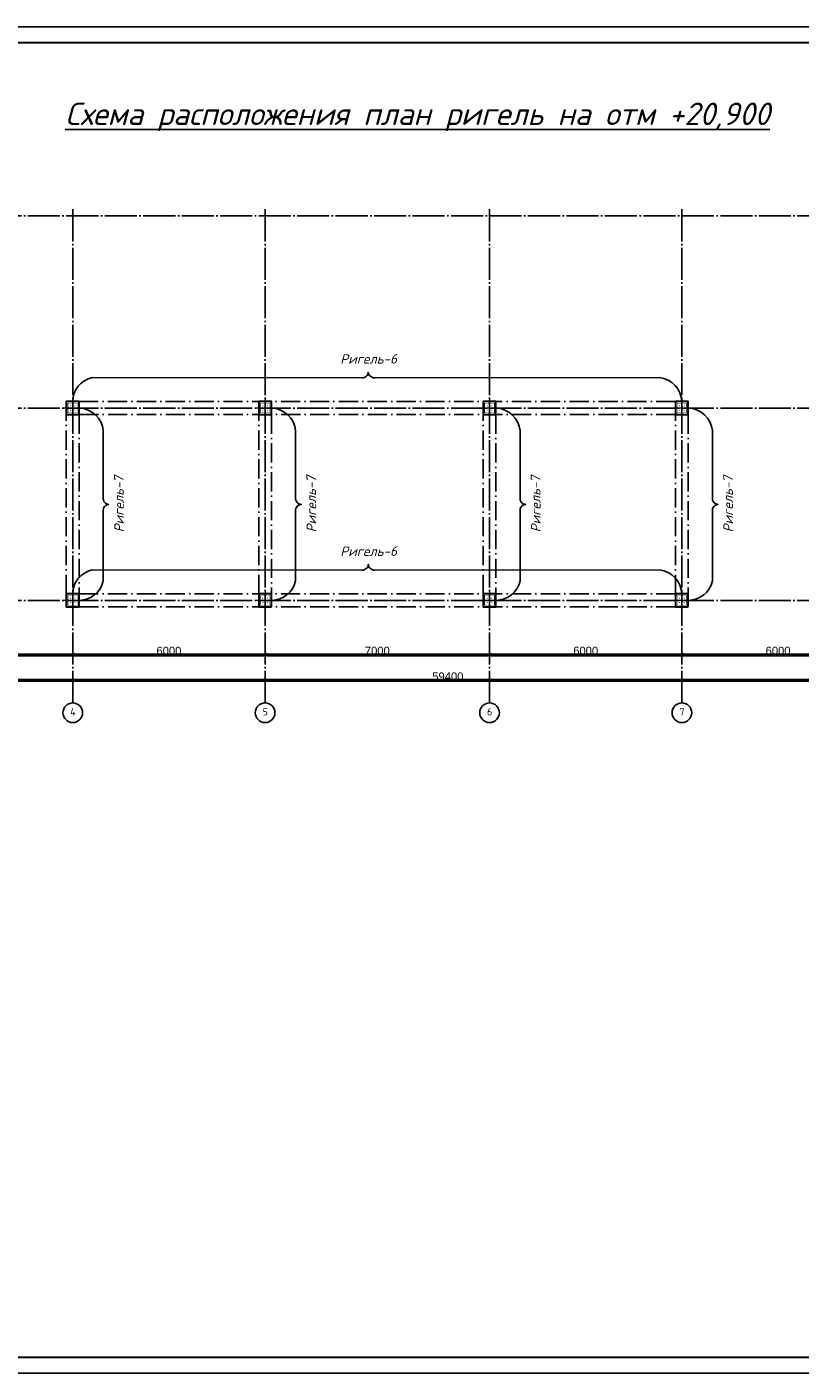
# Model space of a CAD drawing. Header units: millimetres. Extents: x -33345 to 4712671, y -3392 to 121473.
# Tile 622 of 656: x 3187666 to 3211781, y 44501 to 86501. Entities that reach past the tile are written whole.
import ezdxf
from ezdxf.enums import TextEntityAlignment as Align

# ---------------------------------------------------------------- set-up
doc = ezdxf.new("R2010")
doc.units = ezdxf.units.MM
for name, pattern in [('ACAD_ISO10W100', [18, 12, -3, 0, -3]), ('CENTER2', [28.575, 19.05, -3.175, 3.175, -3.175]), ('ГОСТ 2.303 5', [24, 20, -1.5, 1, -1.5])]:
    doc.linetypes.add(name, pattern=pattern)
doc.layers.add('0.25', color=7, linetype='Continuous', lineweight=25)
doc.layers.add('00-Axes', color=1, linetype='CENTER2')
doc.styles.add('ISOCPEUR_1.00', font='isocpeui.ttf')
doc.styles.get("Standard").update_dxf_attribs({"font": 'arial.ttf'})
doc.styles.add('ГОСТ 250', font='isocpeui.ttf', dxfattribs={"height": 250})
doc.styles.add('Констр', font='isocpeui.ttf')
doc.dimstyles.new('ISO-25$0', dxfattribs={"dimtxt": 300, "dimasz": 200, "dimexe": 100, "dimexo": 300, "dimgap": 50, "dimtad": 1, "dimdec": 0, "dimtxsty": 'Standard', "dimblk": 'OBLIQUE', "dimcen": 250, "dimadec": 0, "dimazin": 0, "dimtfac": 1, "dimtdec": 0, "dimtmove": 0, "dimatfit": 3, "dimldrblk": 'OBLIQUE', "dimfxl": 1.25, "dimarcsym": 0})

# ---------------------------------------------------------------- blocks, each defined once
blk = doc.blocks.new('*U282')
at = {"layer": '0.25', "color": 5, "linetype": 'Continuous', "lineweight": 25, "ltscale": 100}
blk.add_lwpolyline([(-72619, 0), (0, 0), (0, 42000), (-72619, 42000), (-72619, 0)], dxfattribs=at)
at = {"layer": '0.25', "color": 7, "linetype": 'Continuous', "lineweight": 30, "ltscale": 100}
blk.add_lwpolyline([(-70619, 500), (-500, 500), (-500, 41500), (-70619, 41500), (-70619, 500)], dxfattribs=at)
blk = doc.blocks.new('_ArchTick')
at = {"color": 0, "linetype": 'ByBlock', "const_width": 0.15}
blk.add_lwpolyline([(-0.5, -0.5), (0.5, 0.5)], dxfattribs=at)
blk = doc.blocks.new('*D15')
at = {"color": 0, "lineweight": -2, "transparency": 16777216}
for p, q in [((1041447, -1561152), (1041447, -1561151)), ((1041447, -1561152), (1047447, -1561152)), ((1047447, -1561152), (1047447, -1561151))]:
    blk.add_line(p, q, dxfattribs=at)
at = {"layer": 'Defpoints', "color": 0, "lineweight": 50, "transparency": 16777216}
for p in [(1041447, -1561152), (1047447, -1561152), (1047447, -1561152)]:
    blk.add_point(p, dxfattribs=at)
at = {"color": 0, "lineweight": -2, "transparency": 16777216, "xscale": 120, "yscale": 120, "zscale": 120, "rotation": 180}
blk.add_blockref('_ArchTick', (1041447, -1561152), dxfattribs=at)
at = {"color": 0, "lineweight": -2, "transparency": 16777216, "xscale": 120, "yscale": 120, "zscale": 120}
blk.add_blockref('_ArchTick', (1047447, -1561152), dxfattribs=at)
at = {"color": 0, "lineweight": 0, "transparency": 16777216, "insert": (1044447, -1561027), "char_height": 250, "attachment_point": 5}
blk.add_mtext('6000', dxfattribs=at)
blk = doc.blocks.new('_Oblique')
at = {"color": 0, "linetype": 'ByBlock', "lineweight": -2}
blk.add_line((-0.5, -0.5), (0.5, 0.5), dxfattribs=at)
blk = doc.blocks.new('*D16')
at = {"color": 0, "lineweight": -2, "transparency": 16777216}
for p, q in [((1047447, -1561152), (1047447, -1561151)), ((1047447, -1561152), (1053447, -1561152)), ((1053447, -1561152), (1053447, -1561151))]:
    blk.add_line(p, q, dxfattribs=at)
at = {"layer": 'Defpoints', "color": 0, "lineweight": 50, "transparency": 16777216}
for p in [(1047447, -1561152), (1053447, -1561152), (1053447, -1561152)]:
    blk.add_point(p, dxfattribs=at)
at = {"color": 0, "lineweight": -2, "transparency": 16777216, "xscale": 120, "yscale": 120, "zscale": 120, "rotation": 180}
blk.add_blockref('_ArchTick', (1047447, -1561152), dxfattribs=at)
at = {"color": 0, "lineweight": -2, "transparency": 16777216, "xscale": 120, "yscale": 120, "zscale": 120}
blk.add_blockref('_ArchTick', (1053447, -1561152), dxfattribs=at)
at = {"color": 0, "lineweight": 0, "transparency": 16777216, "insert": (1050447, -1561027), "char_height": 250, "attachment_point": 5}
blk.add_mtext('6000', dxfattribs=at)
blk = doc.blocks.new('*D31')
at = {"color": 0, "lineweight": -2, "transparency": 16777216}
for p, q in [((-12640, 61), (-12640, 61)), ((-12640, 60), (-5640, 60)), ((-5640, 61), (-5640, 61))]:
    blk.add_line(p, q, dxfattribs=at)
at = {"layer": 'Defpoints', "color": 0, "lineweight": 0, "transparency": 16777216}
for p in [(-12640, 60), (-5640, 60), (-5640, 60)]:
    blk.add_point(p, dxfattribs=at)
at = {"color": 0, "lineweight": -2, "transparency": 16777216, "xscale": 120, "yscale": 120, "zscale": 120, "rotation": 180}
blk.add_blockref('_ArchTick', (-12640, 60), dxfattribs=at)
at = {"color": 0, "lineweight": -2, "transparency": 16777216, "xscale": 120, "yscale": 120, "zscale": 120}
blk.add_blockref('_ArchTick', (-5640, 60), dxfattribs=at)
at = {"color": 0, "lineweight": 0, "transparency": 16777216, "insert": (-9140, 187), "char_height": 250, "attachment_point": 5}
blk.add_mtext('7000', dxfattribs=at)
blk = doc.blocks.new('*D40')
at = {"color": 0, "lineweight": -2, "transparency": 16777216}
for p, q in [((-5640, 60.625), (-5640, 61.25)), ((-5640, 60), (360, 60)), ((360, 60.625), (360, 61.25))]:
    blk.add_line(p, q, dxfattribs=at)
at = {"layer": 'Defpoints', "color": 0, "lineweight": 0, "transparency": 16777216}
for p in [(-5640, 60), (360, 60), (360, 60)]:
    blk.add_point(p, dxfattribs=at)
at = {"color": 0, "lineweight": -2, "transparency": 16777216, "xscale": 120, "yscale": 120, "zscale": 120, "rotation": 180}
blk.add_blockref('_ArchTick', (-5640, 60), dxfattribs=at)
at = {"color": 0, "lineweight": -2, "transparency": 16777216, "xscale": 120, "yscale": 120, "zscale": 120}
blk.add_blockref('_ArchTick', (360, 60), dxfattribs=at)
at = {"color": 0, "lineweight": 0, "transparency": 16777216, "insert": (-2640, 185.625), "char_height": 250, "attachment_point": 5}
blk.add_mtext('6000', dxfattribs=at)
blk = doc.blocks.new('*D41')
at = {"color": 0, "lineweight": -2, "transparency": 16777216}
for p, q in [((360, 60.625), (360, 61.25)), ((360, 60), (6360, 60)), ((6360, 60.625), (6360, 61.25))]:
    blk.add_line(p, q, dxfattribs=at)
at = {"layer": 'Defpoints', "color": 0, "lineweight": 0, "transparency": 16777216}
for p in [(360, 60), (6360, 60), (6360, 60)]:
    blk.add_point(p, dxfattribs=at)
at = {"color": 0, "lineweight": -2, "transparency": 16777216, "xscale": 120, "yscale": 120, "zscale": 120, "rotation": 180}
blk.add_blockref('_ArchTick', (360, 60), dxfattribs=at)
at = {"color": 0, "lineweight": -2, "transparency": 16777216, "xscale": 120, "yscale": 120, "zscale": 120}
blk.add_blockref('_ArchTick', (6360, 60), dxfattribs=at)
at = {"color": 0, "lineweight": 0, "transparency": 16777216, "insert": (3360, 185.625), "char_height": 250, "attachment_point": 5}
blk.add_mtext('6000', dxfattribs=at)
blk = doc.blocks.new('*D44')
at = {"color": 0, "lineweight": -2, "transparency": 16777216}
for p, q in [((-36640, -739.375), (-36640, -738.75)), ((22760, -740), (-36640, -740)), ((22760, -739.375), (22760, -738.75))]:
    blk.add_line(p, q, dxfattribs=at)
at = {"layer": 'Defpoints', "color": 0, "lineweight": 0, "transparency": 16777216}
for p in [(-36640, -740), (-36640, -740), (22760, -740)]:
    blk.add_point(p, dxfattribs=at)
at = {"color": 0, "lineweight": -2, "transparency": 16777216, "xscale": 120, "yscale": 120, "zscale": 120, "rotation": 180}
blk.add_blockref('_ArchTick', (-36640, -740), dxfattribs=at)
at = {"color": 0, "lineweight": -2, "transparency": 16777216, "xscale": 120, "yscale": 120, "zscale": 120}
blk.add_blockref('_ArchTick', (22760, -740), dxfattribs=at)
at = {"color": 0, "lineweight": 0, "transparency": 16777216, "insert": (-6940, -614.375), "char_height": 250, "attachment_point": 5}
blk.add_mtext('59400', dxfattribs=at)
blk = doc.blocks.new('column')
at = {"lineweight": 0}
for points in [[(-68, 56, -1), (-68, 86, -1)], [(68, 56, 1), (68, 86, 1)], [(-68, -56, 1), (-68, -86, 1)], [(68, -56, -1), (68, -86, -1)]]:
    blk.add_hatch(color=0, dxfattribs=at).paths.add_polyline_path(points)
at = {"color": 0, "lineweight": 0}
for p, q in [((0, 300), (0, -300)), ((300, 0), (-300, 0))]:
    blk.add_line(p, q, dxfattribs=at)
at = {"lineweight": 30}
blk.add_lwpolyline([(-200, 200), (200, 200), (200, -200), (-200, -200)], close=True, dxfattribs=at)
at = {"color": 0, "lineweight": 0, "const_width": 15}
blk.add_lwpolyline([(150, -150), (150, 150), (-150, 150), (-150, -150)], close=True, dxfattribs=at)
blk = doc.blocks.new('fgfgfgfgggffrw')
at = {"layer": '00-Axes', "color": 251, "linetype": 'ГОСТ 2.303 5', "ltscale": 50, "true_color": 0x636466}
for points in [[(-18640, 13960), (-18640, -1440)], [(-12640, 13960), (-12640, -1440)], [(-5640, 13960), (-5640, -1440)], [(360, 13960), (360, -1440)], [(22960, 13760), (-41640, 13760)], [(22960, 7760), (-41640, 7760)], [(22960, 1760), (-41640, 1760)]]:
    blk.add_lwpolyline(points, dxfattribs=at)
at = {"layer": '00-Axes', "color": 219, "linetype": 'ByBlock', "ltscale": 100, "true_color": 0x642165}
for centre in [(-18640, -1746), (-12640, -1746), (-5640, -1746), (360, -1746)]:
    blk.add_circle(centre, 306, dxfattribs=at)
at = {"layer": '00-Axes', "color": 219, "linetype": 'ByBlock', "ltscale": 100, "true_color": 0x642165, "char_height": 226.059, "attachment_point": 1, "style": 'ISOCPEUR_1.00'}
for s, insert in [('\\pxqc;{\\fISOCPEUR|b0|i0|c204|p34;4}', (-19021.2, -1606.2)), ('\\pxqc;{\\fISOCPEUR|b0|i0|c204|p34;5}', (-13021.2, -1606.2)), ('\\pxqc;{\\fISOCPEUR|b0|i0|c204|p34;6}', (-6021.2, -1606.2)), ('\\pxqc;{\\fISOCPEUR|b0|i0|c204|p34;7}', (-21.2, -1606.2))]:
    blk.add_mtext_dynamic_manual_height_columns(s, width=772.479, gutter_width=706.4, heights=[0], dxfattribs=dict(at, insert=insert))
at = {"color": 18, "lineweight": 0, "true_color": 0x000000}
for base, p1, p2, picture, middle in [((-18640, 60), (-24640, 60), (-18640, 60), '*D15', (-21640, 185.6)), ((-12640, 60), (-18640, 60), (-12640, 60), '*D16', (-15640, 185.6))]:
    dim = blk.add_linear_dim(base=base, p1=p1, p2=p2, dimstyle='ISO-25$0', dxfattribs=at)
    dim.commit()
    dim.dimension.update_dxf_attribs({"geometry": picture, "text_midpoint": middle, "insert": (-1066086.8, 1561212.4)})
for base, p1, p2, picture, middle in [((-5640, 60), (-12640, 60), (-5640, 60), '*D31', (-9140, 187.2)), ((360, 60), (-5640, 60), (360, 60), '*D40', (-2640, 185.6)), ((6360, 60), (360, 60), (6360, 60), '*D41', (3360, 185.6)), ((-36640, -740), (22760, -740), (-36640, -740), '*D44', (-6940, -614.4))]:
    dim = blk.add_linear_dim(base=base, p1=p1, p2=p2, dimstyle='ISO-25$0', dxfattribs=at)
    dim.commit()
    dim.dimension.update_dxf_attribs({"geometry": picture, "text_midpoint": middle})

msp = doc.modelspace()

# ---------------------------------------------------------------- linework, layer by layer
at = {"color": 1, "elevation": 1359241.496}
for points in [[(3189094.567, 74810.219, -0.349740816), (3189698.781, 75561.09), (3198113.88, 75556.399, 0.432689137), (3198313.518, 75729.352, 0.417095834), (3198515.894, 75555.662), (3207392.364, 75561.828, -0.374208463), (3208094.567, 74810.219)], [(3189294.567, 68610.219, 0.349740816), (3190045.438, 69214.433), (3190046.861, 71402.363, -0.432689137), (3190219.814, 71602.002, -0.417095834), (3190046.124, 71804.378), (3190046.174, 73907.082, 0.374208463), (3189294.566, 74609.285)], [(3195294.567, 68610.219, 0.349740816), (3196045.438, 69214.433), (3196046.861, 71402.363, -0.432689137), (3196219.814, 71602.002, -0.417095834), (3196046.124, 71804.378), (3196046.174, 73907.082, 0.374208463), (3195294.566, 74609.285)], [(3202294.567, 68610.219, 0.349740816), (3203045.438, 69214.433), (3203046.861, 71402.363, -0.432689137), (3203219.814, 71602.002, -0.417095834), (3203046.124, 71804.378), (3203046.174, 73907.082, 0.374208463), (3202294.566, 74609.285)], [(3208294.567, 68610.219, 0.349740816), (3209045.438, 69214.433), (3209046.861, 71402.363, -0.432689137), (3209219.814, 71602.002, -0.417095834), (3209046.124, 71804.378), (3209046.174, 73907.082, 0.374208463), (3208294.566, 74609.285)], [(3189094.567, 68810.219, -0.349740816), (3189698.781, 69561.09), (3198113.88, 69556.399, 0.432689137), (3198313.518, 69729.352, 0.417095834), (3198515.894, 69555.662), (3207392.364, 69561.828, -0.374208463), (3208094.567, 68810.219)]]:
    msp.add_lwpolyline(points, format="xyb", dxfattribs=at)
at = {"color": 177, "linetype": 'ACAD_ISO10W100', "ltscale": 50, "true_color": 0x293189, "elevation": 1359241.496}
for points in [[(3189294.567, 74410.219), (3207894.567, 74410.219), (3207894.567, 74810.219), (3189294.567, 74810.219)], [(3189294.567, 68810.219), (3188894.567, 68810.219), (3188894.567, 74410.219), (3189294.567, 74410.219)], [(3195294.567, 68810.219), (3194894.567, 68810.219), (3194894.567, 74410.219), (3195294.567, 74410.219)], [(3202294.567, 68810.219), (3201894.567, 68810.219), (3201894.567, 74410.219), (3202294.567, 74410.219)], [(3208294.567, 68810.219), (3207894.567, 68810.219), (3207894.567, 74410.219), (3208294.567, 74410.219)], [(3189294.567, 68410.219), (3207894.567, 68410.219), (3207894.567, 68810.219), (3189294.567, 68810.219)]]:
    msp.add_lwpolyline(points, close=True, dxfattribs=at)

# ---------------------------------------------------------------- block references
at = {"color": 244, "lineweight": 50, "true_color": 0x991b1e}
msp.add_blockref('fgfgfgfgggffrw', (3207734.567, 66850.219, 1359241.496), dxfattribs=at)
at = {"xscale": -1, "rotation": 270}
for p in [(3189094.567, 74610.219, 1359241.496), (3195094.567, 74610.219, 1359241.496), (3202094.567, 74610.219, 1359241.496), (3208094.567, 74610.219, 1359241.496), (3189094.567, 68610.219, 1359241.496), (3195094.567, 68610.219, 1359241.496), (3202094.567, 68610.219, 1359241.496), (3208094.567, 68610.219, 1359241.496)]:
    msp.add_blockref('column', p, dxfattribs=at)
at = {"layer": '0.25', "ltscale": 100, "transparency": 33554687}
msp.add_blockref('*U282', (3234852.538, 44501.326, 1359241.5), dxfattribs=at)

# ---------------------------------------------------------------- texts
at = {"color": 177, "ltscale": 20, "true_color": 0x293189, "style": 'ГОСТ 250'}
for s, rotation, p in [('Ригель-6', 0.2955947, (3198324.044, 75993.15, 1359241.496)), ('Ригель-7', 90.2955947, (3190686.913, 71612.515, 1359241.496)), ('Ригель-7', 90.2955947, (3196686.913, 71612.515, 1359241.496)), ('Ригель-7', 90.2955947, (3203686.913, 71612.515, 1359241.496)), ('Ригель-7', 90.2955947, (3209686.913, 71612.515, 1359241.496)), ('Ригель-6', 0.2955947, (3198324.044, 69993.15, 1359241.496))]:
    msp.add_text(s, height=300, rotation=rotation, dxfattribs=at).set_placement(p, align=Align.CENTER)
at = {"ltscale": 20, "insert": (3199850.412, 83694.615), "char_height": 700, "width": 27516.15851, "attachment_point": 5, "style": 'Констр'}
msp.add_mtext('{\\L\\C0;Схема \\C7;расположения \\C0;план ригель на отм +20,900   }', dxfattribs=at)

doc.saveas('drawing.dxf')
